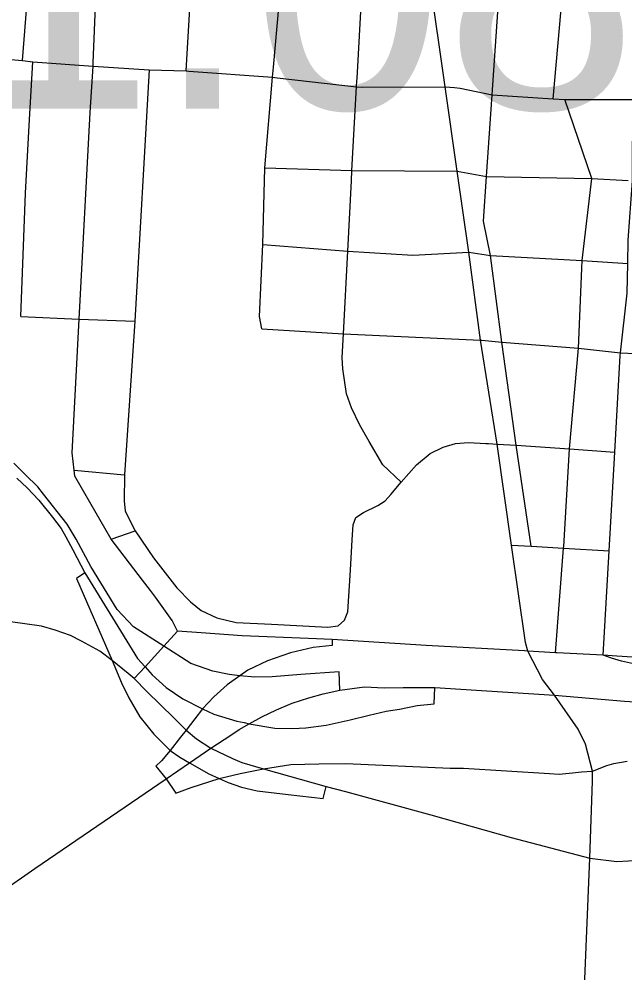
# Model space of a CAD drawing. Extents: x 1659811 to 1934326, y 644115 to 934867.
# Drawn here: x 1823293 to 1825854, y 717976 to 722005 of the extents above; entities that cross this region are included whole.
import ezdxf

# ---------------------------------------------------------------- set-up
doc = ezdxf.new("R2010")
doc.units = 0
for name, color, linetype in [('Default', 7, 'Continuous'), ('GM_X_City_Street', 7, 'Continuous'), ('GM_X_Interchange_Ramps', 7, 'Continuous'), ('GM_X_Interstate_Route', 7, 'Continuous'), ('GM_X_State_Route', 7, 'Continuous')]:
    doc.layers.add(name, color=color, linetype=linetype)

msp = doc.modelspace()

# ---------------------------------------------------------------- linework, layer by layer
at = {"layer": 'GM_X_City_Street'}
for points in [[(1823606.4, 721820.8), (1823627.9, 722367.3), (1823628.7, 722383.4), (1823656.7, 722963.2), (1823669.3, 723224.6), (1823705.4, 723627.5), (1823734.2, 723948.8), (1823741.4, 724281.5), (1823741.9, 724301.7)], [(1823998.8, 721785.8), (1824032.3, 722361.1), (1824054.6, 722743.8), (1824064.2, 722936.6), (1824097.5, 723606.3), (1824112.4, 723907.4), (1824117, 724295.3)], [(1824368.1, 721801.5), (1824416.3, 722338.5), (1824442.4, 722636.3), (1824450.7, 722911.5), (1824467.1, 723622.2), (1824468.8, 723694.3), (1824500.9, 724276.8)], [(1825679.5, 717748.7), (1825683.5, 717916.3), (1825704.9, 718460.8), (1825717.3, 718785.6), (1825716.4, 718828.2), (1825686.9, 718942.5), (1825656.5, 719005.8), (1825556.2, 719149.7), (1825505.5, 719215.9), (1825443.4, 719335.4), (1825433.4, 719371.2), (1825373.9, 719782.8), (1825313.3, 720210), (1825244, 720648.8), (1825194, 721020.1), (1825145, 721362.7), (1825093.8, 721718.6), (1825028.7, 722172.6), (1825008.7, 722334.1), (1824962.7, 722631.8), (1824921.9, 722917.4), (1824826.4, 723551.1), (1824820.4, 723602.3), (1824732.5, 724216)], [(1823307.7, 721829.6), (1823351.9, 722398.6), (1823372.5, 722738.2), (1823385.9, 722955.3), (1823386.8, 722969.8)], [(1825550.2, 721668.5), (1825604.4, 722269.1), (1825656.9, 722851.9)], [(1825762.4, 719318.5), (1825787.3, 719759.5), (1825810.8, 720176), (1825833.9, 720583.7), (1825834.6, 720594.9), (1825863.1, 720847.4), (1825865.5, 720972.5), (1825868.1, 721071.2), (1825886.5, 721321.9), (1825886.3, 721484.1), (1825908, 721665.5), (1825927.8, 721982.4), (1825947.7, 722274), (1825980, 722676)], [(1824721.5, 721753.5), (1824737.4, 722036.9), (1824750.3, 722318.4)], [(1825293.7, 721706.8), (1825333.6, 722283.8)], [(1822992.7, 721856.3), (1823307.7, 721829.6), (1823351.3, 721824.8), (1823605.8, 721805.4), (1823843.3, 721790.8), (1823998.8, 721785.8), (1824009.8, 721785)], [(1823336.1, 721555.9), (1823351.3, 721824.8)], [(1823848.2, 719591.2), (1823815, 719635.4), (1823681.7, 719808.4), (1823528.9, 720074.7), (1823525.9, 720099.7), (1823517.2, 720172.8), (1823546.9, 720736.8), (1823592.8, 721610.4), (1823605.8, 721805.4), (1823606.4, 721820.8)], [(1823843.3, 721790.8), (1823782.7, 720729.4), (1823739.2, 720080.2), (1823737.1, 719969.8), (1823741.8, 719925.8), (1823783.8, 719843.7), (1823861.1, 719730), (1823960.2, 719601.9), (1824017.5, 719542.9), (1824062.4, 719506.9), (1824129.3, 719475.7), (1824210.9, 719456.6), (1824359.3, 719449.6), (1824598, 719436.6), (1824642.3, 719442.7), (1824668.3, 719466.1), (1824682.2, 719501.7), (1824693.5, 719677.9), (1824700.5, 719804.7)], [(1824319, 720696.4), (1824309.3, 720748.1), (1824323.8, 721053.2), (1824332.1, 721376.3), (1824364.4, 721759.4), (1824368.1, 721801.5)], [(1824009.8, 721785), (1824364.4, 721759.4), (1824384.4, 721757.1)], [(1824384.4, 721757.1), (1824719.6, 721719.2), (1824744.2, 721717.8), (1825093.8, 721718.6), (1825133.5, 721715.4)], [(1824664.4, 720675.3), (1824682.3, 721025), (1824697.5, 721322), (1824699.9, 721364.9), (1824719.6, 721719.2), (1824721.1, 721744.7), (1824721.5, 721753.5)], [(1825133.5, 721715.4), (1825157.2, 721713.4), (1825292.2, 721684.3), (1825550.2, 721668.5), (1825600.4, 721665.4), (1825908, 721665.5), (1826545.1, 721624), (1826776.2, 721613.4), (1826792, 721612.3)], [(1825457, 719778), (1825394.3, 720205), (1825333.4, 720640.5), (1825285.7, 721005.9), (1825255.4, 721150.9), (1825268.4, 721340.2), (1825292.2, 721684.3), (1825293.6, 721704.2), (1825293.7, 721706.8)], [(1825671.3, 720951.7), (1825672.7, 720985.1), (1825713.7, 721331.7), (1825600.4, 721665.4)], [(1823300.5, 720748.8), (1823319.8, 721269.8), (1823336.1, 721555.9)], [(1824332.1, 721376.3), (1824699.9, 721364.9), (1825145, 721362.7), (1825268.4, 721340.2), (1825713.7, 721331.7), (1825867.1, 721323)], [(1824323.8, 721053.2), (1824682.3, 721025), (1824957.3, 721007.4), (1825194, 721020.1), (1825285.7, 721005.9), (1825672.7, 720985.1), (1825865.5, 720972.5)], [(1825560.8, 719328.5), (1825594.8, 719770.1), (1825595.4, 719777.6), (1825619.6, 720189.3), (1825656.9, 720614.8), (1825671.3, 720951.7)], [(1823300.5, 720748.8), (1823546.9, 720736.8), (1823782.7, 720729.4)], [(1824319, 720696.4), (1824664.4, 720675.3), (1825244, 720648.8), (1825249.2, 720648.3)], [(1824700.5, 719804.7), (1824704.8, 719868), (1824717, 719900.1), (1824749, 719921), (1824808.9, 719950.5), (1824840.2, 719970.4), (1824864.5, 719997.4), (1824907.9, 720049.4), (1824830.2, 720121.5), (1824773.4, 720221.3), (1824733.4, 720289.9), (1824697.8, 720362.8), (1824677, 720421.9), (1824661, 720527), (1824658.2, 720575.1), (1824664.4, 720675.3)], [(1825249.2, 720648.3), (1825333.4, 720640.5), (1825656.9, 720614.8), (1825834.6, 720594.9), (1826443.3, 720567), (1826904.4, 720548.1), (1827146.6, 720541.8), (1827374, 720528.9)], [(1824907.9, 720049.4), (1824973, 720121.5), (1825030.5, 720169.6), (1825085.4, 720197.1), (1825137.1, 720211.8), (1825192.6, 720216.1), (1825266.4, 720212.7), (1825277.4, 720212.1)], [(1825277.4, 720212.1), (1825313.3, 720210), (1825394.3, 720205), (1825619.6, 720189.3), (1825810.8, 720176)], [(1823525.9, 720099.7), (1823739.2, 720080.2)], [(1823681.7, 719808.4), (1823783.8, 719843.7)], [(1825373.9, 719782.8), (1825457, 719778), (1825481.4, 719776.5), (1825594.8, 719770.1), (1825787.3, 719759.5)], [(1823962.6, 719419.2), (1823940, 719465.3), (1823869.7, 719562.5), (1823848.2, 719591.2)], [(1826189.1, 719291.8), (1825996.3, 719303.2), (1825820.2, 719314.5), (1825762.4, 719318.5)], [(1823779.5, 719219.6), (1823832.4, 719164.9), (1823947, 719053.8), (1823999, 719001.7), (1824042.4, 718965.3), (1824103.2, 718925.3), (1824195.2, 718881.9), (1824234.3, 718865.4), (1824325.5, 718838.5), (1824591.1, 718763.9), (1824672.7, 718742.2), (1825033.8, 718643.2), (1825372.3, 718548.6), (1825704.9, 718460.8)], [(1825716.4, 718828.2), (1825777.8, 718851.9), (1825807.4, 718860.5), (1825862.7, 718870)], [(1825171.3, 718841), (1825535, 718818), (1825575.8, 718815.8), (1825631.7, 718820.5), (1825670.1, 718825.5), (1825716.4, 718828.2)], [(1825704.9, 718460.8), (1825820.2, 718446.9), (1825967.9, 718455.5), (1826155.4, 718494.1), (1826265.7, 718505.1), (1826288.1, 718503.9), (1826437.4, 718495.8), (1826657.7, 718483.8), (1827053.8, 718458.6), (1827237.9, 718447.3), (1827307.5, 718448.1), (1827447.5, 718468.7), (1827473.2, 718471.4), (1827667.9, 718498)]]:
    msp.add_lwpolyline(points, dxfattribs=at)
at = {"layer": 'GM_X_Interchange_Ramps'}
for points in [[(1824648.4, 719170.1), (1824646.6, 719248.2), (1824483.4, 719236.1), (1824362.8, 719226.5), (1824289, 719225.7), (1824225.6, 719230.9), (1824181.4, 719236.9), (1824111.9, 719250.8), (1824018.2, 719282.9), (1823904.8, 719355.5), (1823776.8, 719437.5), (1823707.4, 719511.3), (1823595.6, 719692.2), (1823533.8, 719808.1), (1823496.4, 719871.2), (1823396, 719998.2), (1823372, 720029), (1823318.9, 720081.1), (1823271.4, 720129)], [(1823283.8, 720065.8), (1823327.6, 720024.9), (1823375.8, 719973), (1823433.8, 719901.3), (1823470.4, 719853.2), (1823490.5, 719818), (1823520, 719762.7), (1823571.5, 719666.4), (1823793.3, 719304.7), (1823825.2, 719269.2), (1823855.8, 719235.2), (1823914.9, 719181.4), (1823985.2, 719133.7), (1824067.6, 719091.1), (1824116.2, 719069.4), (1824180.5, 719048.6), (1824213.5, 719039), (1824243.7, 719034.2), (1824265.5, 719028.6), (1824373.8, 719009.8), (1824448.8, 719008), (1824504.8, 719010.7), (1824591.3, 719022.9), (1824692.2, 719044.8), (1824772.3, 719064.6), (1824845.2, 719081.2), (1824901.4, 719090.6), (1824976.3, 719105.2), (1825048.1, 719112.4), (1825049.7, 719181.6)], [(1823571.5, 719666.4), (1823535.8, 719642), (1823686, 719295.1), (1823726.5, 719201.4), (1823756.9, 719138), (1823803.7, 719057.3), (1823862.8, 718984.4), (1823931.4, 718915.8), (1823973, 718888), (1824013, 718863.7), (1824095.4, 718816.8), (1824138.8, 718796.9), (1824176.1, 718780.4), (1824233.4, 718761.3), (1824299.4, 718744.8), (1824430.5, 718729.1), (1824578.9, 718712.6), (1824591.1, 718763.9)], [(1824616.5, 719384), (1824616.3, 719358.6), (1824535.6, 719350.2), (1824439.8, 719328.4), (1824342.3, 719294.8), (1824260, 719254.4), (1824225.6, 719230.9), (1824171.8, 719193.5), (1824116.2, 719141.5), (1824067.6, 719091.1), (1824035.5, 719048.6), (1823999, 719001.7), (1823975.6, 718971.3), (1823931.4, 718915.8), (1823894.9, 718872.4), (1823871.6, 718849.6), (1823914.9, 718796)], [(1823914.9, 718796), (1823954.8, 718735.2), (1824020.8, 718758.7), (1824138.8, 718796.9), (1824228.1, 718818.4), (1824325.5, 718838.5), (1824441.8, 718855.9), (1824559.8, 718859.4), (1824673.5, 718860.2), (1825115.4, 718841.1), (1825171.3, 718841)]]:
    msp.add_lwpolyline(points, dxfattribs=at)
at = {"layer": 'GM_X_Interstate_Route'}
msp.add_lwpolyline([(1823096.6, 718234.1), (1823359.6, 718416.4), (1823914.9, 718796), (1824013, 718863.7), (1824103.2, 718925.3), (1824188.3, 718980.9), (1824223.9, 719004.3), (1824265.5, 719028.6), (1824319.4, 719058.1), (1824381, 719086.8), (1824447, 719115.4), (1824518.2, 719138), (1824578.9, 719154.9), (1824648.4, 719170.1), (1824753.4, 719184), (1824835.9, 719180.2), (1824916, 719182.3), (1825049.7, 719181.6), (1825556.2, 719149.7), (1825852.1, 719124.3), (1826291.6, 719097.1), (1826372.5, 719090.3)], dxfattribs=at)
at = {"layer": 'GM_X_State_Route'}
for points in [[(1823754.1, 719240.1), (1823686, 719295.1), (1823633.6, 719335), (1823557.2, 719377.6), (1823510.5, 719400.9), (1823445.2, 719424.4), (1823387.4, 719440.4), (1823256.3, 719459.5), (1823210.5, 719462.4), (1822682.1, 719484.8), (1822524.5, 719490.9), (1822384.8, 719500.3), (1822384.3, 719500.3)], [(1824062.4, 719412.3), (1823962.6, 719419.2), (1823904.8, 719355.5), (1823825.2, 719269.2), (1823779.5, 719219.6), (1823754.1, 719240.1)], [(1824515.7, 719388.3), (1824236, 719400.3), (1824062.4, 719412.3)], [(1825430, 719336.2), (1825014.1, 719359.6), (1824616.5, 719384), (1824515.7, 719388.3)], [(1825889.9, 719281.9), (1825839.5, 719293.1), (1825797.7, 719305.8), (1825762.4, 719318.5), (1825565.9, 719328.2), (1825560.8, 719328.5), (1825443.4, 719335.4), (1825430, 719336.2)]]:
    msp.add_lwpolyline(points, dxfattribs=at)

# ---------------------------------------------------------------- texts
at = {"layer": 'Default'}
msp.add_text('1.08', height=1100, dxfattribs=at).set_placement((1823046.1, 721626.2))

doc.saveas('drawing.dxf')
